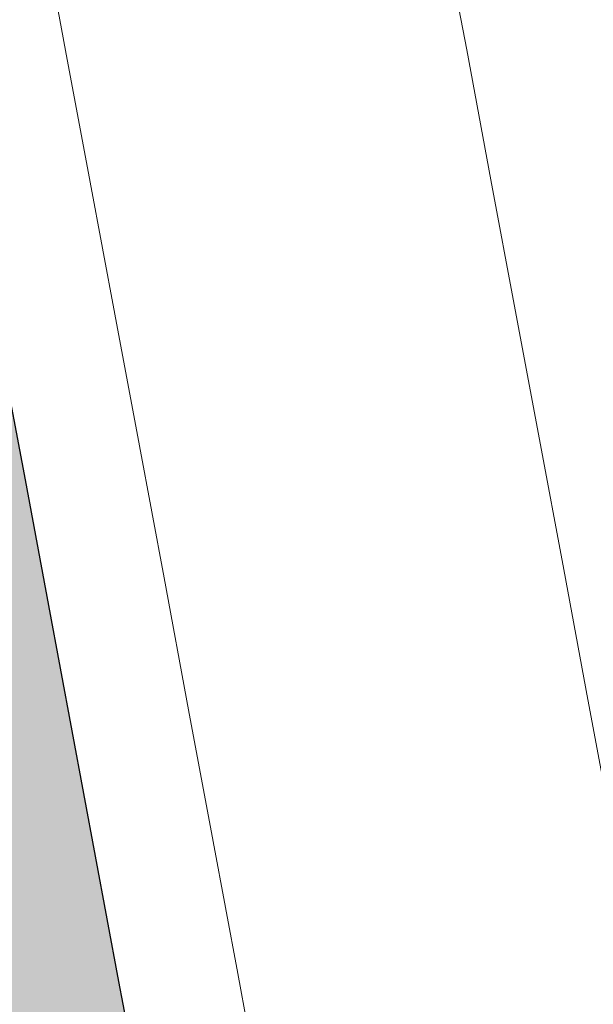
# Model space of a CAD drawing. Extents: x 98477 to 100410, y 398052 to 398969.
# Tile 331 of 374: x 98847.72 to 98849.9, y 398424.44 to 398428.19. Entities that reach past the tile are written whole.
import ezdxf

# ---------------------------------------------------------------- set-up
doc = ezdxf.new("R2010")
doc.units = 0
doc.linetypes.add('AL-NUTSTRACE', pattern=[17, 5, -3.5, 0, -3.5, 5])
for name, color, linetype, lineweight in [('N-GW-hoogtelijn laagte NAP +8.00', 80, 'AL-HOOGTELIJN +8.00', 18), ('N-GW-hoogtelijn laagte NAP +8.50', 70, 'AL-HOOGTELIJN +8.50', 18), ('N-KO-kantverharding', 2, 'Continuous', 25), ("N-VH-arcering 'MAT' grijs 251", 251, 'Continuous', 18), ('N-VH-arcering printbeton', 8, 'Continuous', 9), ('X-AL-hoogtelijn - Niv 1', 1, 'AL-HOOGTELIJN', 18), ('X-AL-nutstrace VERWERKT', 252, 'AL-NUTSTRACE', 18)]:
    doc.layers.add(name, color=color, linetype=linetype, lineweight=lineweight)
doc.layers.add('X-AL-contourlijnen', color=30, linetype='Continuous', plot=False)
doc.styles.get("Standard").update_dxf_attribs({"font": 'txt.shx'})
doc.linetypes.add('AL-HOOGTELIJN', pattern='A,10,-1.5,["H",Standard,S=0.9,R=0,X=-0.3,Y=-0.45],-1.5,30', length=43)
doc.linetypes.add('AL-HOOGTELIJN +8.00', pattern='A,7.5,-1.5,["+8.00",Standard,S=0.9,R=0,X=-0.3,Y=-0.45],-4.5,22.5', length=36)
doc.linetypes.add('AL-HOOGTELIJN +8.50', pattern='A,7.5,-1.5,["+8.50",Standard,S=0.9,R=0,X=-0.3,Y=-0.45],-4.5,22.5', length=36)

msp = doc.modelspace()

# ---------------------------------------------------------------- hatches: boundary and pattern name
at = {"layer": "N-VH-arcering 'MAT' grijs 251"}
h = msp.add_hatch(color=256, dxfattribs=at)
h.dxf.hatch_style = 1
edge = h.paths.add_edge_path()
edge.add_line((98801.70985258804, 398275.5025756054), (98759.07881222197, 398269.5111736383))
edge.add_arc((98758.55691309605, 398273.2246788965), 3.749999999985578, 188.0000000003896, 277.9999999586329, ccw=False)
edge.add_line((98754.84340783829, 398272.7027797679), (98754.7320693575, 398273.4949942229))
edge.add_arc((98759.43584268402, 398274.1560664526), 4.75000000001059, 98.00000000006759, 188.0000000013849, ccw=False)
edge.add_line((98758.77477045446, 398278.859839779), (98802.64364589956, 398285.0252081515))
edge.add_arc((98800.79960231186, 398298.1462600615), 13.24999999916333, 278.0000000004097, 315.3695932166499)
edge.add_arc((98814.32101528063, 398284.7981743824), 5.750000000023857, 97.99999999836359, 135.3695932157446, ccw=False)
edge.add_line((98813.52076995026, 398290.4922157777), (98817.94515990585, 398291.114023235))
edge.add_arc((98818.74540523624, 398285.4199818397), 5.750000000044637, 8.00000000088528, 97.99999999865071, ccw=False)
edge.add_line((98824.43944663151, 398286.2202271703), (98832.12180180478, 398231.5574297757))
edge.add_arc((98824.4472242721, 398230.4788382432), 7.74999999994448, -36.90337989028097, 8.000000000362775, ccw=False)
edge.add_line((98830.64450586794, 398225.8252159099), (98822.02531955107, 398214.3469478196))
edge.add_arc((98828.62242576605, 398209.3930917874), 8.249999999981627, 143.0966201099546, 188.000000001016)
edge.add_line((98820.45271419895, 398208.2449137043), (98820.95212056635, 398204.6914527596))
edge.add_line((98820.95212056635, 398204.6914527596), (98824.98814049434, 398175.9736787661))
edge.add_line((98824.98814049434, 398175.9736787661), (98826.34507822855, 398166.3185650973))
edge.add_arc((98829.56344945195, 398166.7708776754), 3.249999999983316, 187.9999999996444, 277.9999999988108)
edge.add_line((98830.01576203, 398163.552506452), (98845.49611657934, 398165.7281284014))
edge.add_line((98845.49611657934, 398165.7281284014), (98850.05134969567, 398166.3683246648))
edge.add_line((98850.05134969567, 398166.3683246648), (98871.26042709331, 398169.349066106))
edge.add_line((98871.26042709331, 398169.349066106), (98879.77673248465, 398170.5459547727))
edge.add_line((98879.77673248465, 398170.5459547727), (98895.91810200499, 398172.8144763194))
edge.add_line((98895.91810200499, 398172.8144763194), (98895.01347684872, 398179.2512187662))
edge.add_line((98895.01347684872, 398179.2512187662), (98835.84495974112, 398170.9356259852))
edge.add_arc((98835.18388751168, 398175.6393993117), 4.749999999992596, 188.0000000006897, 277.9999999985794, ccw=False)
edge.add_line((98830.48011418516, 398174.9783270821), (98825.97718274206, 398207.0183491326))
edge.add_arc((98833.65176027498, 398208.096940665), 7.750000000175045, 143.0966201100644, 188.0000000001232, ccw=False)
edge.add_line((98827.4544786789, 398212.7505629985), (98836.07366499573, 398224.2288310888))
edge.add_arc((98829.47655878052, 398229.1826871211), 8.250000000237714, 323.096620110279, 367.9999999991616)
edge.add_line((98837.64627034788, 398230.3308652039), (98837.34238794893, 398232.4931008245))
edge.add_line((98837.34238794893, 398232.4931008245), (98837.34238780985, 398232.493100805))
edge.add_line((98837.34238780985, 398232.493100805), (98829.68786739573, 398286.9578446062))
edge.add_arc((98835.38190879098, 398287.7580899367), 5.749999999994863, 97.99999999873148, 188.0000000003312, ccw=False)
edge.add_line((98834.58166346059, 398293.452131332), (98882.50500414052, 398300.1873176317))
edge.add_arc((98883.61838894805, 398292.2651730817), 8.000000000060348, 11.632034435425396, 97.9999999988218, ccw=False)
edge.add_line((98891.45409032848, 398293.8781776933), (98890.9995, 398296.0865))
edge.add_line((98890.9995, 398296.0865), (98889.023, 398305.688))
edge.add_line((98889.023, 398305.688), (98888.557, 398307.974))
edge.add_line((98888.557, 398307.974), (98887.38477368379, 398314.7597044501))
edge.add_arc((98879.50153614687, 398313.3978799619), 8.00000000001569, -82.00000000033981, 9.801079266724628, ccw=False)
edge.add_line((98880.6149209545, 398305.475735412), (98872.94460748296, 398304.3977431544))
edge.add_arc((98872.42270835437, 398308.1112484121), 3.749999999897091, 189.4265010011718, 278.00000000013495, ccw=False)
edge.add_arc((92946.7354543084, 397324.3039467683), 6003.049999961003, 9.42650100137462, 10.61166010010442)
edge.add_line((98847.1206531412, 398429.7738954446), (98842.31285519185, 398429.0982035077))
edge.add_arc((92946.7354539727, 397324.3039467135), 5998.200000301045, 9.428546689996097, 10.613773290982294, ccw=False)
edge.add_arc((98860.08948650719, 398306.4687901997), 3.840166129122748, -81.43407539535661, 6.657381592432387, ccw=False)
edge.add_line((98860.66146879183, 398302.6714605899), (98847.18483033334, 398300.7774425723))
edge.add_line((98847.18483033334, 398300.7774425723), (98842.62959721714, 398300.1372463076))
edge.add_line((98842.62959721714, 398300.1372463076), (98820.15051205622, 398296.9780169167))
edge.add_arc((98819.35026672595, 398302.672058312), 5.749999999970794, 187.9999999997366, 277.99999999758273, ccw=False)
edge.add_line((98813.65622533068, 398301.8718129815), (98812.30624625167, 398311.4774132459))
edge.add_line((98812.30624625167, 398311.4774132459), (98811.1093575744, 398319.9937186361))
edge.add_line((98811.1093575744, 398319.9937186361), (98809.24443803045, 398333.2633107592))
edge.add_line((98809.24443803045, 398333.2633107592), (98808.67382831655, 398337.3234098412))
edge.add_line((98808.67382831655, 398337.3234098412), (98807.71353391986, 398344.1562595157))
edge.add_line((98807.71353391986, 398344.1562595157), (98807.70657526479, 398344.2057729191))
edge.add_line((98807.70657526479, 398344.2057729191), (98811.66764753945, 398344.7624653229))
edge.add_line((98811.66764753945, 398344.7624653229), (98829.49247277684, 398347.2675811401))
edge.add_line((98829.49247277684, 398347.2675811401), (98831.96814294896, 398347.6155138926))
edge.add_line((98831.96814294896, 398347.6155138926), (98831.06351779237, 398354.0522563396))
edge.add_line((98831.06351779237, 398354.0522563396), (98828.58784762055, 398353.704323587))
edge.add_line((98828.58784762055, 398353.704323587), (98810.76302238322, 398351.1992077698))
edge.add_line((98810.76302238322, 398351.1992077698), (98806.80195010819, 398350.6425153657))
edge.add_line((98806.80195010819, 398350.6425153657), (98806.79499145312, 398350.6920287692))
edge.add_line((98806.79499145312, 398350.6920287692), (98805.14616655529, 398362.4240275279))
edge.add_line((98805.14616655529, 398362.4240275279), (98805.04836903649, 398363.119893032))
edge.add_line((98805.04836903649, 398363.119893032), (98803.99065346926, 398370.6459303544))
edge.add_line((98803.99065346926, 398370.6459303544), (98802.48758397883, 398381.3408254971))
edge.add_line((98802.48758397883, 398381.3408254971), (98801.4298684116, 398388.8668628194))
edge.add_line((98801.4298684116, 398388.8668628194), (98799.92679892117, 398399.561757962))
edge.add_line((98799.92679892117, 398399.561757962), (98798.86908335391, 398407.0877952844))
edge.add_line((98798.86908335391, 398407.0877952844), (98797.36601386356, 398417.7826904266))
edge.add_line((98797.36601386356, 398417.7826904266), (98796.79540414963, 398421.8427895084))
edge.add_line((98796.79540414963, 398421.8427895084), (98795.88382033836, 398428.3290453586))
edge.add_line((98795.88382033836, 398428.3290453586), (98795.87686168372, 398428.3785587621))
edge.add_line((98795.87686168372, 398428.3785587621), (98799.83793395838, 398428.9352511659))
edge.add_line((98799.83793395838, 398428.9352511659), (98817.66275919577, 398431.4403669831))
edge.add_line((98817.66275919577, 398431.4403669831), (98820.13842936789, 398431.7882997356))
edge.add_line((98820.13842936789, 398431.7882997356), (98819.2338042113, 398438.2250421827))
edge.add_line((98819.2338042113, 398438.2250421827), (98816.75813403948, 398437.87710943))
edge.add_line((98816.75813403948, 398437.87710943), (98798.93330880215, 398435.3719936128))
edge.add_line((98798.93330880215, 398435.3719936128), (98794.9722365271, 398434.8153012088))
edge.add_line((98794.9722365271, 398434.8153012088), (98794.96527787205, 398434.8648146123))
edge.add_line((98794.96527787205, 398434.8648146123), (98793.37870452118, 398446.1538705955))
edge.add_line((98793.37870452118, 398446.1538705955), (98792.73850825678, 398450.7091037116))
edge.add_line((98792.73850825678, 398450.7091037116), (98789.33816684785, 398474.9037900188))
edge.add_line((98789.33816684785, 398474.9037900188), (98783.89169246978, 398474.1383379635))
edge.add_line((98783.89169246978, 398474.1383379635), (98786.76317609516, 398453.7066703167))
edge.add_arc((98782.05940276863, 398453.0455980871), 4.750000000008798, -82.0000000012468, 7.999999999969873, ccw=False)
edge.add_line((98782.72047499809, 398448.3418247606), (98773.11487473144, 398446.9918456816))
edge.add_line((98773.11487473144, 398446.9918456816), (98764.5985693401, 398445.7949570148))
edge.add_line((98764.5985693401, 398445.7949570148), (98743.40683266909, 398442.8166526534))
edge.add_line((98743.40683266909, 398442.8166526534), (98734.89052727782, 398441.6197639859))
edge.add_line((98734.89052727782, 398441.6197639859), (98611.80020633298, 398424.3205475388))
edge.add_line((98611.80020633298, 398424.3205475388), (98607.65702311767, 398453.8008279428))
edge.add_arc((98611.6373665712, 398454.1216500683), 3.993251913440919, 101.39182936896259, 184.6081706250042, ccw=False)
edge.add_line((98610.84862924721, 398458.0362323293), (98611.83889731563, 398458.1754054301))
edge.add_line((98611.83889731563, 398458.1754054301), (98639.5664032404, 398462.0722522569))
edge.add_line((98639.5664032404, 398462.0722522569), (98641.54693937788, 398462.3505984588))
edge.add_line((98641.54693937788, 398462.3505984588), (98659.37176461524, 398464.8557142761))
edge.add_line((98659.37176461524, 398464.8557142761), (98661.84743478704, 398465.2036470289))
edge.add_line((98661.84743478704, 398465.2036470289), (98660.94280963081, 398471.6403894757))
edge.add_line((98660.94280963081, 398471.6403894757), (98649.90132066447, 398470.0886093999))
edge.add_line((98649.90132066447, 398470.0886093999), (98624.64948491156, 398466.5396953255))
edge.add_line((98624.64948491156, 398466.5396953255), (98622.66894877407, 398466.2613491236))
edge.add_line((98622.66894877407, 398466.2613491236), (98604.84412353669, 398463.7562333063))
edge.add_line((98604.84412353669, 398463.7562333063), (98602.86358739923, 398463.4778871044))
edge.add_line((98602.86358739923, 398463.4778871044), (98594.9414428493, 398462.3645022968))
edge.add_line((98594.9414428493, 398462.3645022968), (98576.27488975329, 398459.7410893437))
edge.add_line((98576.27488975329, 398459.7410893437), (98577.17951490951, 398453.3043468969))
edge.add_line((98577.17951490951, 398453.3043468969), (98578.1697829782, 398453.4435199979))
edge.add_line((98578.1697829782, 398453.4435199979), (98598.47059208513, 398456.2943364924))
edge.add_arc((98598.79151287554, 398452.3139562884), 3.993296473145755, 11.424909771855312, 94.60953932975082, ccw=False)
edge.add_line((98602.70568277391, 398453.1049624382), (98606.84886598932, 398423.6246820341))
edge.add_line((98606.84886598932, 398423.6246820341), (98548.81915716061, 398415.4691383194))
edge.add_arc((98548.15808493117, 398420.172911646), 4.750000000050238, 188.0000000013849, 277.99999999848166, ccw=False)
edge.add_line((98543.45431160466, 398419.5118394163), (98539.76818545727, 398445.7399897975))
edge.add_line((98539.76818545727, 398445.7399897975), (98538.97597100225, 398445.6286513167))
edge.add_line((98538.97597100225, 398445.6286513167), (98538.73241807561, 398447.361620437))
edge.add_line((98538.73241807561, 398447.361620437), (98534.77134580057, 398446.8049280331))
edge.add_line((98534.77134580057, 398446.8049280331), (98536.52992450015, 398434.2919904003))
edge.add_line((98536.52992450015, 398434.2919904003), (98537.17012076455, 398429.7367572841))
edge.add_line((98537.17012076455, 398429.7367572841), (98538.39484405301, 398421.0223982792))
edge.add_line((98538.39484405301, 398421.0223982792), (98539.03504031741, 398416.467165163))
edge.add_line((98539.03504031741, 398416.467165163), (98541.02521566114, 398402.30633178))
edge.add_line((98541.02521566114, 398402.30633178), (98541.66541192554, 398397.7510986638))
edge.add_line((98541.66541192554, 398397.7510986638), (98543.65558726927, 398383.5902652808))
edge.add_line((98543.65558726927, 398383.5902652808), (98544.29578353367, 398379.0350321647))
edge.add_line((98544.29578353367, 398379.0350321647), (98545.60401068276, 398369.7265123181))
edge.add_arc((98543.87104156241, 398369.4829593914), 1.750000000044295, -82.00000000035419, 7.99999999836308, ccw=False)
edge.add_line((98544.11459448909, 398367.7499902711), (98522.47723718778, 398364.7090580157))
edge.add_line((98522.47723718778, 398364.7090580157), (98523.21485462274, 398359.4606372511))
edge.add_line((98523.21485462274, 398359.4606372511), (98545.05026553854, 398362.5294041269))
edge.add_line((98545.05026553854, 398362.5294041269), (98549.60549865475, 398363.1696003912))
edge.add_line((98549.60549865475, 398363.1696003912), (98564.16243926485, 398365.2154449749))
edge.add_arc((98564.82351149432, 398360.5116716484), 4.749999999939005, 8.000000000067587, 97.99999999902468, ccw=False)
edge.add_line((98569.5272848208, 398361.172743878), (98576.49985717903, 398311.5603136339))
edge.add_arc((98571.7960838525, 398310.8992414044), 4.749999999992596, -82.0000000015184, 7.999999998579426, ccw=False)
edge.add_line((98572.45715608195, 398306.1954680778), (98563.84182388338, 398304.9846620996))
edge.add_line((98563.84182388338, 398304.9846620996), (98559.28659076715, 398304.3444658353))
edge.add_line((98559.28659076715, 398304.3444658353), (98541.0161448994, 398301.7767221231))
edge.add_line((98541.0161448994, 398301.7767221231), (98541.7537623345, 398296.5283013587))
edge.add_line((98541.7537623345, 398296.5283013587), (98553.88454617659, 398298.2331718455))
edge.add_arc((98554.12809910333, 398296.5002027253), 1.749999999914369, 7.999999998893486, 98.0000000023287, ccw=False)
edge.add_line((98555.86106822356, 398296.7437556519), (98557.35022040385, 398286.1478873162))
edge.add_line((98557.35022040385, 398286.1478873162), (98557.99041666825, 398281.5926542))
edge.add_line((98557.99041666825, 398281.5926542), (98560.13368242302, 398266.3425259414))
edge.add_line((98560.13368242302, 398266.3425259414), (98560.77387868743, 398261.7872928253))
edge.add_line((98560.77387868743, 398261.7872928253), (98562.9171444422, 398246.5371645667))
edge.add_line((98562.9171444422, 398246.5371645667), (98563.5573407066, 398241.9819314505))
edge.add_line((98563.5573407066, 398241.9819314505), (98565.70060646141, 398226.7318031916))
edge.add_line((98565.70060646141, 398226.7318031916), (98566.34080272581, 398222.1765700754))
edge.add_line((98566.34080272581, 398222.1765700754), (98567.56552601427, 398213.4622110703))
edge.add_line((98567.56552601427, 398213.4622110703), (98568.20572227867, 398208.9069779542))
edge.add_line((98568.20572227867, 398208.9069779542), (98576.53105717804, 398149.6691420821))
edge.add_line((98576.53105717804, 398149.6691420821), (98576.55610833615, 398149.4908938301))
edge.add_line((98576.55610833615, 398149.4908938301), (98535.4599834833, 398143.7152101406))
edge.add_line((98535.4599834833, 398143.7152101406), (98536.3465161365, 398137.4072025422))
edge.add_line((98536.3465161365, 398137.4072025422), (98537.33678420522, 398137.5463756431))
edge.add_line((98537.33678420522, 398137.5463756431), (98577.44264098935, 398143.1828862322))
edge.add_line((98577.44264098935, 398143.1828862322), (98578.76478544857, 398133.7753395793))
edge.add_line((98578.76478544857, 398133.7753395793), (98538.65892866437, 398128.1388289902))
edge.add_line((98538.65892866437, 398128.1388289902), (98537.66866059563, 398127.9996558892))
edge.add_line((98537.66866059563, 398127.9996558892), (98538.57328575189, 398121.5629134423))
edge.add_line((98538.57328575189, 398121.5629134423), (98579.66941060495, 398127.3385971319))
edge.add_line((98579.66941060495, 398127.3385971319), (98579.67636925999, 398127.2890837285))
edge.add_line((98579.67636925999, 398127.2890837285), (98580.7660946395, 398119.5352847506))
edge.add_line((98580.7660946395, 398119.5352847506), (98582.57534495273, 398106.6617998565))
edge.add_line((98582.57534495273, 398106.6617998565), (98583.06245080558, 398103.1958616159))
edge.add_line((98583.06245080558, 398103.1958616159), (98584.87170111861, 398090.3223767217))
edge.add_line((98584.87170111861, 398090.3223767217), (98585.35880697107, 398086.8564384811))
edge.add_line((98585.35880697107, 398086.8564384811), (98587.16805728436, 398073.9829535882))
edge.add_line((98587.16805728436, 398073.9829535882), (98588.14928671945, 398067.0011433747))
edge.add_arc((98585.92118356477, 398066.6880038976), 2.249999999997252, -71.05267843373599, 7.999999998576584, ccw=False)
edge.add_line((98586.6517556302, 398064.5599145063), (98587.08769329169, 398064.7095716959))
edge.add_line((98587.08769329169, 398064.7095716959), (98595.76511800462, 398067.6885274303))
edge.add_line((98595.76511800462, 398067.6885274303), (98596.09256923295, 398067.8009412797))
edge.add_arc((98595.36199716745, 398069.9290306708), 2.249999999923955, 187.9999999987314, 288.947321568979, ccw=False)
edge.add_line((98593.13389401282, 398069.6158911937), (98582.46560133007, 398145.5247379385))
edge.add_arc((98587.16937465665, 398146.1858101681), 4.750000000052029, 98.00000000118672, 187.9999999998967, ccw=False)
edge.add_line((98586.50830242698, 398150.8895834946), (98609.06670264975, 398154.0599598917))
edge.add_line((98609.06670264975, 398154.0599598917), (98621.30783352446, 398156.2004915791))
edge.add_line((98621.30783352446, 398156.2004915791), (98618.71337939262, 398174.6609919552))
edge.add_line((98618.71337939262, 398174.6609919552), (98600.88855415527, 398172.155876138))
edge.add_line((98600.88855415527, 398172.155876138), (98602.70587460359, 398159.2249692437))
edge.add_line((98602.70587460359, 398159.2249692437), (98585.67326382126, 398156.8311919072))
edge.add_arc((98585.08617653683, 398161.633146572), 4.837710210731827, 189.0296070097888, 276.97039299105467, ccw=False)
edge.add_line((98580.30841826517, 398160.8738930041), (98573.6350680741, 398208.3572469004))
edge.add_line((98573.6350680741, 398208.3572469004), (98572.71652560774, 398214.8930161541))
edge.add_line((98572.71652560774, 398214.8930161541), (98570.01656744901, 398234.1042166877))
edge.add_line((98570.01656744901, 398234.1042166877), (98569.09802498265, 398240.6399859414))
edge.add_line((98569.09802498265, 398240.6399859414), (98568.63179509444, 398243.9573839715))
edge.add_line((98568.63179509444, 398243.9573839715), (98568.16556520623, 398247.2747820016))
edge.add_arc((98572.86933853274, 398247.9358542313), 4.74999999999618, 98.00000000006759, 188.0000000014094, ccw=False)
edge.add_line((98572.20826630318, 398252.6396275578), (98597.85620928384, 398256.2442108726))
edge.add_line((98597.85620928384, 398256.2442108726), (98604.39197853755, 398257.1627533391))
edge.add_line((98604.39197853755, 398257.1627533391), (98619.64210679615, 398259.3060190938))
edge.add_line((98619.64210679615, 398259.3060190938), (98626.17787604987, 398260.2245615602))
edge.add_line((98626.17787604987, 398260.2245615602), (98639.44746817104, 398262.089481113))
edge.add_line((98639.44746817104, 398262.089481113), (98639.4969815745, 398262.096439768))
edge.add_line((98639.4969815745, 398262.096439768), (98640.05367397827, 398258.1353674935))
edge.add_line((98640.05367397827, 398258.1353674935), (98641.8629242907, 398245.2618825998))
edge.add_line((98641.8629242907, 398245.2618825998), (98642.14127049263, 398243.2813464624))
edge.add_line((98642.14127049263, 398243.2813464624), (98643.25465530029, 398235.3592019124))
edge.add_line((98643.25465530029, 398235.3592019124), (98644.5767997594, 398225.9516552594))
edge.add_line((98644.5767997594, 398225.9516552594), (98646.03811731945, 398215.5538405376))
edge.add_line((98646.03811731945, 398215.5538405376), (98646.38605007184, 398213.0781703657))
edge.add_line((98646.38605007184, 398213.0781703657), (98652.82279251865, 398213.9827955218))
edge.add_line((98652.82279251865, 398213.9827955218), (98652.47485976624, 398216.4584656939))
edge.add_line((98652.47485976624, 398216.4584656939), (98651.70940771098, 398221.904940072))
edge.add_line((98651.70940771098, 398221.904940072), (98651.43106150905, 398223.8854762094))
edge.add_line((98651.43106150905, 398223.8854762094), (98649.62181119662, 398236.758961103))
edge.add_line((98649.62181119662, 398236.758961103), (98649.34346499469, 398238.7394972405))
edge.add_line((98649.34346499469, 398238.7394972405), (98646.49041642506, 398259.0399926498))
edge.add_line((98646.49041642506, 398259.0399926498), (98645.93372402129, 398263.0010649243))
edge.add_line((98645.93372402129, 398263.0010649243), (98645.98323742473, 398263.0080235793))
edge.add_line((98645.98323742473, 398263.0080235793), (98654.39783815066, 398264.1906185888))
edge.add_line((98654.39783815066, 398264.1906185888), (98722.62535253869, 398273.7793704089))
edge.add_line((98722.62535253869, 398273.7793704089), (98731.14165792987, 398274.9762590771))
edge.add_line((98731.14165792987, 398274.9762590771), (98743.97026282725, 398276.7792019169))
edge.add_arc((98744.55735011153, 398271.9772472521), 4.837710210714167, 9.02960700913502, 96.9703929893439, ccw=False)
edge.add_line((98749.33510838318, 398272.73650082), (98750.7268393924, 398262.8338201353))
edge.add_line((98750.7268393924, 398262.8338201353), (98752.41029510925, 398263.0704144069))
edge.add_line((98752.41029510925, 398263.0704144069), (98756.96552822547, 398263.7106106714))
edge.add_line((98756.96552822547, 398263.7106106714), (98772.21565648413, 398265.8538764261))
edge.add_line((98772.21565648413, 398265.8538764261), (98776.77088960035, 398266.4940726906))
edge.add_line((98776.77088960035, 398266.4940726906), (98795.98209013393, 398269.1940308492))
edge.add_line((98795.98209013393, 398269.1940308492), (98800.53732325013, 398269.8342271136))
edge.add_line((98800.53732325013, 398269.8342271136), (98802.46834598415, 398270.1056146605))
edge.add_line((98802.46834598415, 398270.1056146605), (98801.70985258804, 398275.5025756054))
edge = h.paths.add_edge_path(flags=16)
edge.add_line((98744.0622075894, 398333.4636472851), (98751.98435213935, 398334.5770320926))
edge.add_line((98751.98435213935, 398334.5770320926), (98753.96600319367, 398334.8555349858))
edge.add_line((98753.96600319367, 398334.8555349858), (98764.36270300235, 398336.316695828))
edge.add_line((98764.36270300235, 398336.316695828), (98764.36270299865, 398336.3166958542))
edge.add_line((98764.36270299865, 398336.3166958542), (98766.34323913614, 398336.5950420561))
edge.add_line((98766.34323913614, 398336.5950420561), (98774.26538368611, 398337.7084268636))
edge.add_line((98774.26538368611, 398337.7084268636), (98774.24729118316, 398337.8371617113))
edge.add_line((98774.24729118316, 398337.8371617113), (98802.48973650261, 398341.8063785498))
edge.add_line((98802.48973650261, 398341.8063785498), (98803.0185942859, 398338.0433598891))
edge.add_line((98803.0185942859, 398338.0433598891), (98808.47417984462, 398299.2248515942))
edge.add_arc((98800.79960231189, 398298.1462600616), 7.750000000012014, -82.00000000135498, 8.000000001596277, ccw=False)
edge.add_line((98801.87819384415, 398290.4716825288), (98771.96746476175, 398286.2680036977))
edge.add_line((98771.96746476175, 398286.2680036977), (98767.41223164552, 398285.6278074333))
edge.add_line((98767.41223164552, 398285.6278074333), (98755.13290759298, 398283.9020609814))
edge.add_line((98755.13290759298, 398283.9020609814), (98746.61660220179, 398282.7051723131))
edge.add_line((98746.61660220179, 398282.7051723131), (98730.37620587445, 398280.4227334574))
edge.add_line((98730.37620587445, 398280.4227334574), (98721.85990048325, 398279.2258447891))
edge.add_line((98721.85990048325, 398279.2258447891), (98654.3282516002, 398269.7348904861))
edge.add_arc((98653.66717937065, 398274.4386638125), 4.749999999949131, 187.9999999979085, 277.9999999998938, ccw=False)
edge.add_line((98648.96340604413, 398273.7775915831), (98644.1340994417, 398308.1398935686))
edge.add_line((98644.1340994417, 398308.1398935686), (98642.93721077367, 398316.6561989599))
edge.add_line((98642.93721077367, 398316.6561989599), (98640.29988051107, 398335.4217788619))
edge.add_line((98640.29988051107, 398335.4217788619), (98638.12129075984, 398335.1155980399))
edge.add_line((98638.12129075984, 398335.1155980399), (98637.23004949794, 398334.990342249))
edge.add_line((98637.23004949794, 398334.990342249), (98635.05145974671, 398334.6841614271))
edge.add_line((98635.05145974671, 398334.6841614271), (98635.74036659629, 398329.7823344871))
edge.add_line((98635.74036659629, 398329.7823344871), (98636.93725526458, 398321.266029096))
edge.add_line((98636.93725526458, 398321.266029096), (98638.384655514, 398310.967241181))
edge.add_line((98638.384655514, 398310.967241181), (98639.02485177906, 398306.4120080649))
edge.add_line((98639.02485177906, 398306.4120080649), (98641.16811753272, 398291.1618798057))
edge.add_line((98641.16811753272, 398291.1618798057), (98642.36500620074, 398282.6455744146))
edge.add_line((98642.36500620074, 398282.6455744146), (98643.71498527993, 398273.0399741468))
edge.add_arc((98639.01121195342, 398272.3789019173), 4.749999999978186, -82.00000000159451, 7.999999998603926, ccw=False)
edge.add_line((98639.67228418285, 398267.6751285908), (98619.32227537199, 398264.8151213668))
edge.add_line((98619.32227537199, 398264.8151213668), (98614.27190822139, 398264.1053385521))
edge.add_line((98614.27190822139, 398264.1053385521), (98593.92189940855, 398261.2453313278))
edge.add_arc((98593.26082717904, 398265.9491046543), 4.750000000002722, 188.0000000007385, 277.9999999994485, ccw=False)
edge.add_line((98588.55705385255, 398265.2880324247), (98581.77932383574, 398313.5140873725))
edge.add_line((98581.77932383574, 398313.5140873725), (98580.58243516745, 398322.0303927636))
edge.add_line((98580.58243516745, 398322.0303927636), (98575.23122943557, 398360.1062000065))
edge.add_line((98575.23122943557, 398360.1062000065), (98574.59103317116, 398364.6614331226))
edge.add_line((98574.59103317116, 398364.6614331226), (98572.66348572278, 398378.3766458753))
edge.add_line((98572.66348572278, 398378.3766458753), (98571.18825085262, 398388.8734874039))
edge.add_line((98571.18825085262, 398388.8734874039), (98568.51612731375, 398407.8866343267))
edge.add_arc((98573.21990064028, 398408.5477065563), 4.750000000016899, 97.9999999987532, 188.0000000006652, ccw=False)
edge.add_line((98572.55882841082, 398413.2514798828), (98607.11918401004, 398418.1086211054))
edge.add_line((98607.11918401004, 398418.1086211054), (98607.61431804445, 398418.1782076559))
edge.add_line((98607.61431804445, 398418.1782076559), (98611.58353488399, 398389.9357623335))
edge.add_line((98611.58353488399, 398389.9357623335), (98611.454800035, 398389.9176698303))
edge.add_line((98611.454800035, 398389.9176698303), (98613.2640503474, 398377.0441849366))
edge.add_line((98613.2640503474, 398377.0441849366), (98613.33363689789, 398376.5490509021))
edge.add_line((98613.33363689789, 398376.5490509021), (98626.20712179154, 398378.3583012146))
edge.add_line((98626.20712179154, 398378.3583012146), (98628.18765792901, 398378.6366474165))
edge.add_line((98628.18765792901, 398378.6366474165), (98636.10980247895, 398379.7500322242))
edge.add_line((98636.10980247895, 398379.7500322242), (98648.36932117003, 398381.4729952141))
edge.add_line((98648.36932117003, 398381.4729952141), (98647.4646960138, 398387.9097376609))
edge.add_line((98647.4646960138, 398387.9097376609), (98634.59121112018, 398386.1004873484))
edge.add_line((98634.59121112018, 398386.1004873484), (98632.49184281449, 398385.8054403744))
edge.add_line((98632.49184281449, 398385.8054403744), (98619.73719008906, 398384.0128908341))
edge.add_line((98619.73719008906, 398384.0128908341), (98617.50908693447, 398383.6997513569))
edge.add_line((98617.50908693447, 398383.6997513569), (98612.56565838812, 398418.8740731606))
edge.add_line((98612.56565838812, 398418.8740731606), (98613.06079242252, 398418.943659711))
edge.add_line((98613.06079242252, 398418.943659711), (98667.57504960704, 398426.6051389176))
edge.add_line((98667.57504960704, 398426.6051389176), (98722.08930679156, 398434.2666181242))
edge.add_line((98722.08930679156, 398434.2666181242), (98726.14940587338, 398434.8372278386))
edge.add_line((98726.14940587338, 398434.8372278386), (98759.42241298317, 398439.51344403))
edge.add_line((98759.42241298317, 398439.51344403), (98763.48251206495, 398440.084053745))
edge.add_line((98763.48251206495, 398440.084053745), (98783.48592705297, 398442.8953503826))
edge.add_arc((98784.14699928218, 398438.191577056), 4.750000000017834, 8.000000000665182, 97.99999999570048, ccw=False)
edge.add_line((98788.85077260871, 398438.8526492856), (98795.6145853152, 398390.7256211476))
edge.add_arc((98790.91081198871, 398390.064548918), 4.749999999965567, -82.00000000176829, 8.000000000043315, ccw=False)
edge.add_line((98791.57188421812, 398385.3607755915), (98787.36324492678, 398384.7692899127))
edge.add_line((98787.36324492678, 398384.7692899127), (98774.48976003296, 398382.9600396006))
edge.add_line((98774.48976003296, 398382.9600396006), (98766.12199485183, 398381.7840268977))
edge.add_line((98766.12199485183, 398381.7840268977), (98766.07248144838, 398381.7770682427))
edge.add_line((98766.07248144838, 398381.7770682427), (98764.94517930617, 398389.7982395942))
edge.add_line((98764.94517930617, 398389.7982395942), (98762.09213076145, 398410.0987350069))
edge.add_line((98762.09213076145, 398410.0987350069), (98761.95295766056, 398411.0890030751))
edge.add_line((98761.95295766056, 398411.0890030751), (98755.5162152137, 398410.1843779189))
edge.add_line((98755.5162152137, 398410.1843779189), (98755.65538831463, 398409.1941098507))
edge.add_line((98755.65538831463, 398409.1941098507), (98758.50843688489, 398388.893614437))
edge.add_line((98758.50843688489, 398388.893614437), (98759.63573900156, 398380.8724430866))
edge.add_line((98759.63573900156, 398380.8724430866), (98759.5862255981, 398380.8654844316))
edge.add_line((98759.5862255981, 398380.8654844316), (98748.79230364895, 398379.3484976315))
edge.add_line((98748.79230364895, 398379.3484976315), (98744.23707053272, 398378.7083013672))
edge.add_line((98744.23707053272, 398378.7083013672), (98741.31577972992, 398378.2977407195))
edge.add_line((98741.31577972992, 398378.2977407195), (98735.86930535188, 398377.532288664))
edge.add_line((98735.86930535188, 398377.532288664), (98732.94801454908, 398377.1217280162))
edge.add_line((98732.94801454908, 398377.1217280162), (98728.39278143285, 398376.4815317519))
edge.add_line((98728.39278143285, 398376.4815317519), (98718.31915239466, 398375.0657755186))
edge.add_arc((98720.44154218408, 398359.9641874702), 15.25000000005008, 97.9999999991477, 128.0000000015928)
edge.add_line((98711.052704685, 398371.9813514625), (98707.24934533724, 398369.0098414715))
edge.add_line((98707.24934533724, 398369.0098414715), (98710.51235115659, 398364.8333844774))
edge.add_line((98710.51235115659, 398364.8333844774), (98713.62044188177, 398367.261691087))
edge.add_arc((98721.25410813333, 398357.3241039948), 12.53110121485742, 99.37790491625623, 127.53006232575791, ccw=False)
edge.add_line((98719.21222162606, 398369.6877279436), (98728.55711414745, 398371.001066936))
edge.add_line((98728.55711414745, 398371.001066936), (98733.11234726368, 398371.6412632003))
edge.add_line((98733.11234726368, 398371.6412632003), (98743.90626921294, 398373.1582500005))
edge.add_line((98743.90626921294, 398373.1582500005), (98752.42257460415, 398374.3551386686))
edge.add_line((98752.42257460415, 398374.3551386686), (98763.21649655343, 398375.8721254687))
edge.add_line((98763.21649655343, 398375.8721254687), (98767.77172966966, 398376.512321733))
edge.add_line((98767.77172966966, 398376.512321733), (98793.32064568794, 398380.102987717))
edge.add_arc((98793.7681908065, 398376.2908113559), 3.838357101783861, 9.304190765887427, 96.69580920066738, ccw=False)
edge.add_line((98797.55605007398, 398376.9113815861), (98799.60189465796, 398362.3544409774))
edge.add_line((98799.60189465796, 398362.3544409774), (98801.64078058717, 398347.8470137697))
edge.add_line((98801.64078058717, 398347.8470137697), (98801.71036713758, 398347.3518797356))
edge.add_line((98801.71036713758, 398347.3518797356), (98773.46792181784, 398343.3826628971))
edge.add_line((98773.46792181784, 398343.3826628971), (98773.36075853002, 398344.1451693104))
edge.add_line((98773.36075853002, 398344.1451693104), (98770.8850883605, 398343.7972365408))
edge.add_line((98770.8850883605, 398343.7972365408), (98758.01160346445, 398341.9879862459))
edge.add_line((98758.01160346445, 398341.9879862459), (98756.03106732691, 398341.7096400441))
edge.add_line((98756.03106732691, 398341.7096400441), (98743.15758242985, 398339.900389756))
edge.add_line((98743.15758242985, 398339.900389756), (98743.15758243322, 398339.9003897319))
edge.add_line((98743.15758243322, 398339.9003897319), (98742.16731436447, 398339.761216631))
edge.add_line((98742.16731436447, 398339.761216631), (98743.07193952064, 398333.3244741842))
edge.add_line((98743.07193952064, 398333.3244741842), (98744.0622075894, 398333.4636472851))
edge = h.paths.add_edge_path(flags=16)
edge.add_line((98545.99047331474, 398402.9031704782), (98545.73996173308, 398404.6856530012))
edge.add_arc((98550.44373505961, 398405.3467252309), 4.750000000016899, 98.00000000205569, 188.0000000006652, ccw=False)
edge.add_line((98549.78266282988, 398410.0504985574), (98557.70480737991, 398411.1638833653))
edge.add_arc((98558.36587960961, 398406.4601100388), 4.750000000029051, 8.000000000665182, 98.00000000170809, ccw=False)
edge.add_line((98563.06965293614, 398407.1211822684), (98563.35495779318, 398405.0911327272))
edge.add_line((98563.35495779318, 398405.0911327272), (98565.09462155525, 398392.7127818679))
edge.add_line((98565.09462155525, 398392.7127818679), (98565.44255430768, 398390.237111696))
edge.add_line((98565.44255430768, 398390.237111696), (98567.18221806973, 398377.8587608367))
edge.add_line((98567.18221806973, 398377.8587608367), (98567.46752292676, 398375.8287112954))
edge.add_arc((98562.76374960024, 398375.1676390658), 4.749999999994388, -82.00000000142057, 7.9999999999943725, ccw=False)
edge.add_line((98563.42482182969, 398370.4638657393), (98555.50267727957, 398369.3504809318))
edge.add_arc((98554.84160505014, 398374.0542542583), 4.749999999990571, 187.9999999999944, 277.99999999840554, ccw=False)
edge.add_line((98550.13783172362, 398373.3931820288), (98549.88732014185, 398375.1756645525))
edge.add_line((98549.88732014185, 398375.1756645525), (98548.07806982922, 398388.0491494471))
edge.add_line((98548.07806982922, 398388.0491494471), (98547.79972362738, 398390.0296855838))
edge.add_line((98547.79972362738, 398390.0296855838), (98545.99047331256, 398402.9031704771))
edge = h.paths.add_edge_path(flags=16)
edge.add_line((98580.97427237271, 398279.7231952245), (98580.69592617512, 398281.7037313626))
edge.add_line((98580.69592617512, 398281.7037313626), (98579.23460861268, 398292.1015460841))
edge.add_line((98579.23460861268, 398292.1015460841), (98578.55961907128, 398296.9043462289))
edge.add_arc((98573.85584574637, 398296.2432739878), 4.750000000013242, 8.000000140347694, 98.00000000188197)
edge.add_line((98573.19477351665, 398300.9470473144), (98565.5697093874, 398299.8754144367))
edge.add_arc((98566.23078161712, 398295.1716411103), 4.749999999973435, 98.00000000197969, 186.1903587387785)
edge.add_line((98561.5084782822, 398294.6594387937), (98561.50613232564, 398294.659109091))
edge.add_line((98561.50613232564, 398294.659109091), (98563.66331539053, 398279.3099540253))
edge.add_line((98563.66331539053, 398279.3099540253), (98563.94166159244, 398277.329417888))
edge.add_line((98563.94166159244, 398277.329417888), (98566.09884465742, 398261.9802628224))
edge.add_line((98566.09884465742, 398261.9802628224), (98566.10119061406, 398261.980592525))
edge.add_arc((98570.78174201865, 398262.7898752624), 4.749999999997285, 189.8096412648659, 277.9999999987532)
edge.add_line((98571.4428142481, 398258.0861019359), (98579.06787837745, 398259.1577348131))
edge.add_arc((98578.406806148, 398263.8615081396), 4.749999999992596, 277.9999999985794, 367.9999999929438)
edge.add_line((98583.11057947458, 398264.5225803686), (98582.43558993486, 398269.325380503))
edge.add_line((98582.43558993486, 398269.325380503), (98580.97427237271, 398279.7231952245))
edge = h.paths.add_edge_path(flags=16)
edge.add_line((98615.08128089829, 398162.7819088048), (98614.48868373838, 398166.998456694))
edge.add_arc((98612.75571461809, 398166.7549037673), 1.749999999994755, 8.000000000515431, 98.00000000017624)
edge.add_line((98612.51216169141, 398168.4878728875), (98608.55108941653, 398167.9311804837))
edge.add_arc((98608.79464234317, 398166.1982113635), 1.749999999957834, 97.99999999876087, 188.000000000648)
edge.add_line((98607.06167322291, 398165.9546584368), (98607.65427038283, 398161.7381105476))
edge.add_arc((98609.38723950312, 398161.9816634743), 1.749999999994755, 188.0000000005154, 277.999999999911)
edge.add_line((98609.6307924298, 398160.248694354), (98613.59186470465, 398160.8053867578))
edge.add_arc((98613.348311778, 398162.5383558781), 1.749999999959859, 277.9999999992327, 368.0000000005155)
at = {"layer": 'N-VH-arcering printbeton'}
h = msp.add_hatch(dxfattribs=at)
h.set_pattern_fill('CS-PRINTBETON', color=256)
h.set_pattern_definition([(45, (0, 0), (-0.3535533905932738, 0.3535533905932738), []), (45, (0.35, 0), (-0.3535533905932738, 0.3535533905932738), [0.5000000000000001, -0.2])])
edge = h.paths.add_edge_path()
edge.add_line((98810.2397897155, 398338.7552844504), (98834.00622336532, 398342.0954388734))
edge.add_line((98834.00622336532, 398342.0954388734), (98831.50110754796, 398359.9202641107))
edge.add_line((98831.50110754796, 398359.9202641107), (98807.73467389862, 398356.5801096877))
edge.add_line((98807.73467389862, 398356.5801096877), (98798.4100761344, 398422.9280702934))
edge.add_line((98798.4100761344, 398422.9280702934), (98822.1765097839, 398426.2682247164))
edge.add_line((98822.1765097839, 398426.2682247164), (98819.67139396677, 398444.0930499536))
edge.add_line((98819.67139396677, 398444.0930499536), (98795.90496031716, 398440.7528955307))
edge.add_line((98795.90496031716, 398440.7528955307), (98791.07113596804, 398475.1473429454))
edge.add_line((98791.07113596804, 398475.1473429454), (98789.33816684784, 398474.9037900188))
edge.add_line((98789.33816684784, 398474.9037900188), (98792.73850825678, 398450.7091037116))
edge.add_line((98792.73850825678, 398450.7091037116), (98793.37870452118, 398446.1538705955))
edge.add_line((98793.37870452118, 398446.1538705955), (98794.9722365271, 398434.8153012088))
edge.add_line((98794.9722365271, 398434.8153012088), (98796.72501100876, 398435.0616375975))
edge.add_line((98796.72501100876, 398435.0616375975), (98796.08063955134, 398439.6465787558))
edge.add_line((98796.08063955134, 398439.6465787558), (98798.28893734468, 398439.956934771))
edge.add_line((98798.28893734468, 398439.956934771), (98798.23744329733, 398440.3233339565))
edge.add_line((98798.23744329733, 398440.3233339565), (98816.06226853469, 398442.8284497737))
edge.add_line((98816.06226853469, 398442.8284497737), (98816.11376258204, 398442.4620505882))
edge.add_line((98816.11376258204, 398442.4620505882), (98818.22303356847, 398442.7584892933))
edge.add_line((98818.22303356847, 398442.7584892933), (98818.86740502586, 398438.1735481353))
edge.add_line((98818.86740502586, 398438.1735481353), (98819.2338042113, 398438.2250421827))
edge.add_line((98819.2338042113, 398438.2250421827), (98820.13842936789, 398431.7882997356))
edge.add_line((98820.13842936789, 398431.7882997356), (98819.77203018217, 398431.7368056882))
edge.add_line((98819.77203018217, 398431.7368056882), (98820.41640163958, 398427.15186453))
edge.add_line((98820.41640163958, 398427.15186453), (98818.30713065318, 398426.8554258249))
edge.add_line((98818.30713065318, 398426.8554258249), (98818.35862470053, 398426.4890266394))
edge.add_line((98818.35862470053, 398426.4890266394), (98800.53379946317, 398423.9839108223))
edge.add_line((98800.53379946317, 398423.9839108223), (98800.48230541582, 398424.3503100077))
edge.add_line((98800.48230541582, 398424.3503100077), (98798.27400762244, 398424.0399539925))
edge.add_line((98798.27400762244, 398424.0399539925), (98797.629636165, 398428.6248951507))
edge.add_line((98797.629636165, 398428.6248951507), (98795.87686168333, 398428.378558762))
edge.add_line((98795.87686168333, 398428.378558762), (98796.79540414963, 398421.8427895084))
edge.add_line((98796.79540414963, 398421.8427895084), (98797.36601386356, 398417.7826904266))
edge.add_line((98797.36601386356, 398417.7826904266), (98798.86908335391, 398407.0877952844))
edge.add_line((98798.86908335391, 398407.0877952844), (98799.92679892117, 398399.561757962))
edge.add_line((98799.92679892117, 398399.561757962), (98801.4298684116, 398388.8668628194))
edge.add_line((98801.4298684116, 398388.8668628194), (98802.48758397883, 398381.3408254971))
edge.add_line((98802.48758397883, 398381.3408254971), (98803.99065346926, 398370.6459303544))
edge.add_line((98803.99065346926, 398370.6459303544), (98805.04836903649, 398363.119893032))
edge.add_line((98805.04836903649, 398363.119893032), (98805.14616655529, 398362.4240275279))
edge.add_line((98805.14616655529, 398362.4240275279), (98806.80195010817, 398350.6425153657))
edge.add_line((98806.80195010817, 398350.6425153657), (98808.55472458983, 398350.8888517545))
edge.add_line((98808.55472458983, 398350.8888517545), (98807.9103531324, 398355.4737929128))
edge.add_line((98807.9103531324, 398355.4737929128), (98810.11865092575, 398355.784148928))
edge.add_line((98810.11865092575, 398355.784148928), (98810.0671568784, 398356.1505481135))
edge.add_line((98810.0671568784, 398356.1505481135), (98827.89198211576, 398358.6556639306))
edge.add_line((98827.89198211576, 398358.6556639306), (98827.94347616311, 398358.2892647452))
edge.add_line((98827.94347616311, 398358.2892647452), (98830.05274714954, 398358.5857034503))
edge.add_line((98830.05274714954, 398358.5857034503), (98830.69711860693, 398354.0007622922))
edge.add_line((98830.69711860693, 398354.0007622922), (98831.06351779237, 398354.0522563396))
edge.add_line((98831.06351779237, 398354.0522563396), (98831.96814294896, 398347.6155138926))
edge.add_line((98831.96814294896, 398347.6155138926), (98831.60174376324, 398347.5640198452))
edge.add_line((98831.60174376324, 398347.5640198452), (98832.24611522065, 398342.979078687))
edge.add_line((98832.24611522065, 398342.979078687), (98830.13684423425, 398342.6826399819))
edge.add_line((98830.13684423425, 398342.6826399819), (98830.1883382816, 398342.3162407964))
edge.add_line((98830.1883382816, 398342.3162407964), (98812.36351304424, 398339.8111249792))
edge.add_line((98812.36351304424, 398339.8111249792), (98812.31201899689, 398340.1775241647))
edge.add_line((98812.31201899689, 398340.1775241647), (98810.10372120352, 398339.8671681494))
edge.add_line((98810.10372120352, 398339.8671681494), (98809.45934974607, 398344.4521093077))
edge.add_line((98809.45934974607, 398344.4521093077), (98807.70657526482, 398344.2057729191))
edge.add_line((98807.70657526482, 398344.2057729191), (98808.67382831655, 398337.3234098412))
edge.add_line((98808.67382831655, 398337.3234098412), (98809.24443803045, 398333.2633107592))
edge.add_line((98809.24443803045, 398333.2633107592), (98811.1093575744, 398319.9937186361))
edge.add_line((98811.1093575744, 398319.9937186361), (98812.30624625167, 398311.4774132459))
edge.add_line((98812.30624625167, 398311.4774132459), (98813.65622533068, 398301.8718129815))
edge.add_arc((98819.35026672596, 398302.672058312), 5.750000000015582, 187.9999999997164, 232.0792098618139)
edge.add_line((98815.81648069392, 398298.1361067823), (98842.56429254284, 398301.8952665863))
edge.add_line((98842.56429254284, 398301.8952665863), (98842.80784546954, 398300.1622974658))
edge.add_line((98842.80784546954, 398300.1622974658), (98847.00658208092, 398300.7523914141))
edge.add_line((98847.00658208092, 398300.7523914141), (98846.76302915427, 398302.4853605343))
edge.add_line((98846.76302915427, 398302.4853605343), (98863.57062722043, 398304.8475143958))
edge.add_arc((98860.57991485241, 398306.3897293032), 3.364934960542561, 332.7212867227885, 368.9632308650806)
edge.add_line((98863.9037590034, 398306.9139881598), (98821.6091490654, 398300.9698683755))
edge.add_arc((98820.77411045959, 398306.9114767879), 5.999999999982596, 188.0000000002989, 278.00000000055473, ccw=False)
edge.add_line((98814.83250204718, 398306.0764381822), (98810.2397897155, 398338.7552844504))

# ---------------------------------------------------------------- linework, layer by layer
at = {"layer": 'N-GW-hoogtelijn laagte NAP +8.00'}
msp.add_lwpolyline([(98846.5620272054, 398447.0414527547), (98857.71109176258, 398391.1225138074, -0.004676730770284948), (98858.23398357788, 398388.3656874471, -0.003034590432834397), (98870.71410151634, 398316.5333743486, -0.414311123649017), (98869.07130705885, 398314.2303565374), (98868.08531929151, 398314.0655473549, 0.005437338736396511), (98845.1601337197, 398442.605583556, 0.2719762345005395), (98827.15713969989, 398463.1951739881, 0.02426635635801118), (98795.29963220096, 398472.1044064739, -0.07625381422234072), (98792.33837530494, 398473.2747655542, -0.9993441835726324), (98793.84963754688, 398475.8663061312, 0.07631980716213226), (98795.96652116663, 398475.0293439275, -0.02426635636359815), (98828.10429999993, 398466.0417310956, -0.166682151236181), (98843.57883097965, 398454.2402051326, -0.09834711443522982)], format="xyb", close=True, dxfattribs=at)
at = {"layer": 'N-GW-hoogtelijn laagte NAP +8.50', "flags": 128}
msp.add_lwpolyline([(98869.23889174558, 398316.260615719, 0.005355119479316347), (98846.63388020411, 398442.8849959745, 0.2719762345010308), (98827.63071984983, 398464.6184525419, 0.02426635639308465), (98795.63307664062, 398473.5668752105, -0.07625381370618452), (98793.0948564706, 398474.5700401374)], format="xyb", dxfattribs=at)
at = {"layer": 'N-KO-kantverharding', "flags": 128}
msp.add_lwpolyline([(98868.72334643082, 398307.4970649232, 0.00517127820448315), (98847.1206531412, 398429.7738954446), (98842.31285519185, 398429.0982035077, -0.005171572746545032), (98863.90375900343, 398306.9139881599, -0.4044904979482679)], format="xyb", dxfattribs=at)
at = {"layer": 'X-AL-contourlijnen', "flags": 128}
msp.add_lwpolyline([(98868.72334643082, 398307.4970649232, 0.005171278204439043), (98847.1206531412, 398429.7738954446), (98842.31285519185, 398429.0982035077, -0.005171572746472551), (98863.90375900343, 398306.9139881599, -0.4044904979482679)], format="xyb", dxfattribs=at)
at = {"layer": 'X-AL-hoogtelijn - Niv 1', "flags": 128}
for points in [[(98841.72499313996, 398429.5204986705, -0.005172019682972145), (98863.32651512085, 398307.337775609), (98821.53956251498, 398301.4650024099, -0.4142135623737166), (98815.32763608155, 398306.1460247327), (98810.80451030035, 398338.3297369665), (98834.57094395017, 398341.6698913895), (98831.92665503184, 398360.4849846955), (98808.16022138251, 398357.1448302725), (98798.97479671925, 398422.5025228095), (98822.74123036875, 398425.8426772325), (98820.09694145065, 398444.6577705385), (98796.33050780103, 398441.3176161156), (98792.11984222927, 398471.2780584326, -0.02593254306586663), (98826.0615638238, 398461.9781910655, -0.2725599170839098), (98844.44957505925, 398440.9840260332, -0.000457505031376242), (98846.48324515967, 398430.1892273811)], [(98841.60741529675, 398429.6049569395, -0.005172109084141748), (98863.21106113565, 398307.4225323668), (98821.52564520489, 398301.5640292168, -0.4142135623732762), (98815.42666288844, 398306.1599420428), (98810.91745441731, 398338.2446274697), (98834.68388806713, 398341.5847818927), (98832.01176452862, 398360.5979288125), (98808.24533087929, 398357.2577743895), (98799.08774083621, 398422.4174133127), (98822.8541744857, 398425.7575677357), (98820.18205094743, 398444.7707146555), (98796.41561729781, 398441.4305602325), (98792.23887995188, 398471.1495906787, -0.02582657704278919), (98826.03017502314, 398461.8832450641, -0.272559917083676), (98844.35132076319, 398440.96542245, -0.0004531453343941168), (98846.36567111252, 398430.2736861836)]]:
    msp.add_lwpolyline(points, format="xyb", close=True, dxfattribs=at)
at = {"layer": 'X-AL-nutstrace VERWERKT', "const_width": 1.5, "flags": 128}
msp.add_lwpolyline([(98843.05002351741, 398429.236344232, -0.005599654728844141), (98866.3176629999, 398296.902310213)], format="xyb", dxfattribs=at)

doc.saveas('drawing.dxf')
